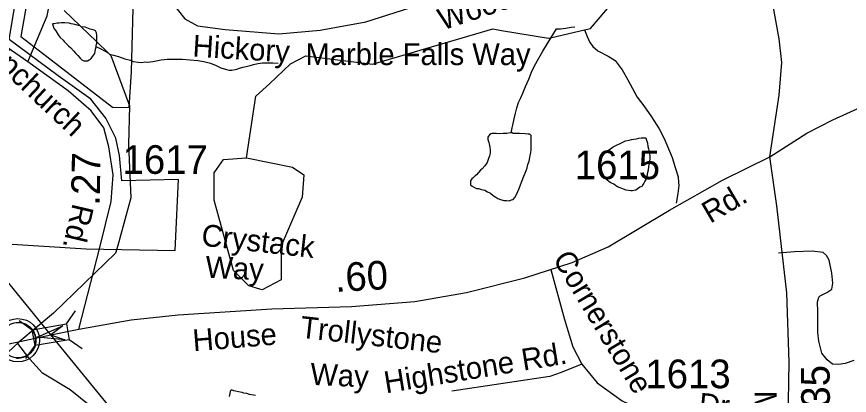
# Model space of a CAD drawing. Extents: x 2001466 to 2224147, y 644118 to 847247.
# Drawn here: x 2042019 to 2045649, y 741960 to 743610 of the extents above; entities that cross this region are included whole.
import ezdxf

# ---------------------------------------------------------------- set-up
doc = ezdxf.new("R2010")
doc.units = 0
for name, color, linetype in [('Exist Boundary Political City Limit New Hole', 7, 'Continuous'), ('Exist Civil Demographics Community CELL', 7, 'Continuous'), ('Exist Hydrographic Misc Water Feature', 7, 'Continuous'), ('Exist Railroad Mainline', 7, 'Continuous'), ('Exist Road Non-System Type 51', 7, 'Continuous'), ('Exist Road Non-System Type 51 Label', 7, 'Continuous'), ('Exist Road Secondary Mileage Hundredths English Label', 7, 'Continuous'), ('Exist Road Secondary Structure Standard Bridge Attributed CELL', 7, 'Continuous'), ('Exist Road Secondary Structure Standard Bridge CELL', 7, 'Continuous'), ('Exist Road Secondary Type 51 Attributed', 7, 'Continuous'), ('Exist Road Secondary Type 51 Label', 7, 'Continuous'), ('Exist Road Secondary Type 51 Number Label', 7, 'Continuous'), ('Exist Road Secondary Type 51 Undivided 4 Lane Attributed', 7, 'Continuous'), ('Map Preparation Boundary City Limit Buffer Line', 7, 'Continuous')]:
    doc.layers.add(name, color=color, linetype=linetype)

msp = doc.modelspace()

# ---------------------------------------------------------------- linework, layer by layer
at = {"layer": 'Exist Boundary Political City Limit New Hole'}
for points in [[(2042000, 742618.4), (2042322.5, 742598.9), (2042710.2, 742591), (2042724.2, 742900.7), (2042478.2, 742895.2), (2042467.4, 743004.5), (2042450.9, 743081), (2042407.2, 743168.4), (2042341.6, 743250.4), (2042199.4, 743352), (2041986.2, 743510.4), (2042029.9, 743772.8), (2042095.5, 744268.3), (2042161.1, 744771), (2042172.1, 744967.8), (2042183, 745060.6), (2042161.1, 745175.4), (2042102, 745400.8), (2042016.6, 745812.1)], [(2042437.2, 743215.5), (2042509.4, 743213.8), (2042519.4, 743370.3), (2042571.2, 745305.6), (2042565.8, 745524.2), (2042155.6, 745513.2), (2042204.9, 745283.8), (2042254.1, 745130.8), (2042259.6, 745037.9), (2042243.1, 744819.2), (2042204.9, 744589.8), (2042128.4, 744040.6), (2042096.6, 743864.2), (2042037.2, 743523.8), (2042149.8, 743436.3), (2042437.2, 743215.5)]]:
    msp.add_lwpolyline(points, dxfattribs=at)
at = {"layer": 'Exist Civil Demographics Community CELL'}
msp.add_lwpolyline([(2042016.4, 742277.5), (2042022.8, 742277.8), (2042027.2, 742277.7), (2042032.9, 742277.4), (2042037.8, 742276.7), (2042042.7, 742275.7), (2042047.7, 742274.3), (2042052.8, 742272.3), (2042059.5, 742269.4), (2042065.8, 742265.9), (2042070.8, 742262.4), (2042076, 742258.3), (2042079.3, 742255.2), (2042083.4, 742250.8), (2042087.3, 742246.1), (2042090.4, 742241.5), (2042093.5, 742236.5), (2042095.9, 742231.4), (2042098, 742226.4), (2042099.5, 742221.3), (2042100.8, 742216.8), (2042101.9, 742210.7), (2042102.5, 742206), (2042102.8, 742200), (2042102.6, 742194.2), (2042102, 742188.5), (2042101.1, 742183.1), (2042099.5, 742176.9), (2042097.6, 742171), (2042095.3, 742166), (2042092.1, 742160), (2042088.8, 742154.7), (2042085.4, 742150), (2042081.2, 742145.2), (2042075.9, 742140.3), (2042070.9, 742136.1), (2042065.9, 742132.7), (2042061.5, 742130.2), (2042054.7, 742127), (2042047.6, 742124.2), (2042041.6, 742122.8), (2042035, 742121.5), (2042030.6, 742121), (2042026.1, 742120.7), (2042020.5, 742120.7), (2042016.2, 742121.2)], dxfattribs=at)
for centre, radius in [((2042024.5, 742199.8), 94.3), ((2042024.2, 742200.1), 76.7)]:
    msp.add_circle(centre, radius, dxfattribs=at)
at = {"layer": 'Exist Hydrographic Misc Water Feature'}
for p, q in [((2042226.3, 743636.7), (2042296.4, 743569.6)), ((2042226.3, 743636.7), (2042296.4, 743569.6)), ((2042177.1, 743579.5), (2042175, 743576.8)), ((2042177.1, 743579.5), (2042175, 743576.8)), ((2042175, 743576.8), (2042178.9, 743564.7)), ((2042175, 743576.8), (2042178.9, 743564.7)), ((2042203.3, 743581.7), (2042196.1, 743581.6)), ((2042203.3, 743581.7), (2042196.1, 743581.6)), ((2042332.3, 743534.8), (2042368.6, 743500)), ((2042332.3, 743534.8), (2042368.6, 743500)), ((2044351.9, 743519.3), (2044494.7, 743552.3)), ((2042221.6, 743507.4), (2042226.5, 743502.4)), ((2042221.6, 743507.4), (2042226.5, 743502.4)), ((2042367.8, 743494), (2042368.6, 743500)), ((2042367.8, 743494), (2042368.6, 743500)), ((2042368.6, 743500), (2042419.4, 743451.2)), ((2042368.6, 743500), (2042419.4, 743451.2)), ((2042363.2, 743468.3), (2042364.9, 743478)), ((2042363.2, 743468.3), (2042364.9, 743478)), ((2042364.9, 743478), (2042366.1, 743483.4)), ((2042364.9, 743478), (2042366.1, 743483.4)), ((2042419.4, 743451.2), (2042423.7, 743447)), ((2042419.4, 743451.2), (2042423.7, 743447)), ((2042423.7, 743447), (2042419.4, 743451.2))]:
    msp.add_line(p, q, dxfattribs=at)
for points in [[(2044494.7, 743552.3), (2044520.2, 743558.2), (2044645.1, 743706.5), (2044753.1, 743924.1), (2044794.1, 744166.1), (2044935.2, 744422.4), (2044909.2, 744780.6)], [(2042196.1, 743581.6), (2042183, 743579.6), (2042177.1, 743579.5)], [(2042196.1, 743581.6), (2042183, 743579.6), (2042177.1, 743579.5)], [(2042247.2, 743581.4), (2042229.1, 743583.8), (2042212.9, 743583.9), (2042203.3, 743581.7)], [(2042247.2, 743581.4), (2042229.1, 743583.8), (2042212.9, 743583.9), (2042203.3, 743581.7)], [(2042265, 743577.8), (2042256.8, 743579.6), (2042247.2, 743581.4)], [(2042265, 743577.8), (2042256.8, 743579.6), (2042247.2, 743581.4)], [(2042296.4, 743569.6), (2042289.2, 743571.9), (2042273, 743575.8), (2042265, 743577.8)], [(2042296.4, 743569.6), (2042289.2, 743571.9), (2042273, 743575.8), (2042265, 743577.8)], [(2042296.4, 743569.6), (2042299.9, 743566.2), (2042332.3, 743534.8)], [(2042296.4, 743569.6), (2042299.9, 743566.2), (2042332.3, 743534.8)], [(2042368.6, 743500), (2042369.2, 743515.9), (2042369, 743528.1), (2042367.1, 743539.8), (2042363, 743548.1), (2042357.3, 743551.8), (2042339.3, 743555.8), (2042317.1, 743564), (2042299.9, 743566.2), (2042296.4, 743569.6)], [(2042178.9, 743564.7), (2042183, 743557.6), (2042189.2, 743547.7)], [(2042178.9, 743564.7), (2042183, 743557.6), (2042189.2, 743547.7)], [(2042189.2, 743547.7), (2042199.2, 743531.6), (2042209.3, 743519.7), (2042221.6, 743507.4)], [(2042189.2, 743547.7), (2042199.2, 743531.6), (2042209.3, 743519.7), (2042221.6, 743507.4)], [(2043120.6, 743318.1), (2043212.2, 743404.4), (2043279.2, 743439.1), (2043570.2, 743403.6), (2044095.1, 743557), (2044133.3, 743550.5)], [(2044133.3, 743550.5), (2044337.1, 743515.9), (2044351.9, 743519.3)], [(2044175.5, 743103.6), (2044179.6, 743125.3), (2044181.6, 743137.5), (2044187.6, 743165.4), (2044193.7, 743189.2), (2044199.5, 743213.5), (2044207.3, 743235.4), (2044215.5, 743253.3), (2044225.3, 743277.4), (2044237.2, 743305.5), (2044251.2, 743337.5), (2044263.5, 743367.7), (2044274.9, 743393.5), (2044289.1, 743419.4), (2044312.7, 743459.6), (2044332.8, 743493.5), (2044372.8, 743557.6)], [(2044372.8, 743557.6), (2044390.6, 743557.7), (2044412.7, 743559.7), (2044436.7, 743563.7), (2044452.7, 743565.7)], [(2042226.5, 743502.4), (2042235.1, 743493.7), (2042245.1, 743483.6), (2042255.4, 743473.7), (2042266.5, 743461.6)], [(2042226.5, 743502.4), (2042235.1, 743493.7), (2042245.1, 743483.6), (2042255.4, 743473.7), (2042266.5, 743461.6)], [(2042266.5, 743461.6), (2042277.3, 743450), (2042285.3, 743440.3)], [(2042266.5, 743461.6), (2042277.3, 743450), (2042285.3, 743440.3)], [(2042359.4, 743450), (2042361.4, 743457.9), (2042363.2, 743468.3)], [(2042359.4, 743450), (2042361.4, 743457.9), (2042363.2, 743468.3)], [(2042419.4, 743451.2), (2042387.2, 743468), (2042364.9, 743478)], [(2042419.4, 743451.2), (2042387.2, 743468), (2042364.9, 743478)], [(2042366.1, 743483.4), (2042367.1, 743489.9), (2042367.8, 743494)], [(2042366.1, 743483.4), (2042367.1, 743489.9), (2042367.8, 743494)], [(2042285.3, 743440.3), (2042295.2, 743429.8), (2042298.9, 743426.3)], [(2042285.3, 743440.3), (2042295.2, 743429.8), (2042298.9, 743426.3)], [(2042298.9, 743426.3), (2042303.4, 743422.1), (2042311.6, 743418), (2042319.2, 743418), (2042327.4, 743418), (2042335.4, 743421.9), (2042340.3, 743425.6)], [(2042298.9, 743426.3), (2042303.4, 743422.1), (2042311.6, 743418), (2042319.2, 743418), (2042327.4, 743418), (2042335.4, 743421.9), (2042340.3, 743425.6)], [(2042340.3, 743425.6), (2042343.4, 743427.9), (2042349.3, 743435.9), (2042355.5, 743443.8), (2042359.4, 743450)], [(2042340.3, 743425.6), (2042343.4, 743427.9), (2042349.3, 743435.9), (2042355.5, 743443.8), (2042359.4, 743450)], [(2042423.7, 743447), (2042441.4, 743442.1), (2042463.3, 743435.9), (2042491, 743426.1), (2042515.6, 743420.3), (2042527.3, 743414.1), (2042549, 743412.4), (2042565.2, 743410.3), (2042577.1, 743412.6), (2042589, 743412.4), (2042613.2, 743414.4), (2042649.3, 743422.3), (2042675.1, 743424.5), (2042701.6, 743424.5), (2042741.6, 743424.5), (2042775.2, 743422.7), (2042809.4, 743418.7), (2042835.1, 743414.8), (2042863.6, 743406.8), (2042889, 743396.9), (2042909.1, 743387), (2042933.3, 743379.2), (2042945.2, 743377), (2042957.3, 743377.2), (2042971, 743379.2), (2042979, 743381.2), (2042991.1, 743385.1), (2043005.1, 743389.4), (2043019.4, 743393.4), (2043037.5, 743397.1), (2043051.2, 743401.1), (2043071.1, 743405.4), (2043091.4, 743409.2), (2043109.2, 743409.4), (2043135.1, 743409.5), (2043159.5, 743407.4)], [(2042423.7, 743447), (2042430.1, 743440.9), (2042510.5, 743221.1), (2042506.2, 743053)], [(2042423.7, 743447), (2042430.1, 743440.9), (2042510.5, 743221.1), (2042506.2, 743053)], [(2043021.3, 742994.9), (2043062.3, 743263.1), (2043120.6, 743318.1)], [(2044175.5, 743103.6), (2044171.8, 743103.3), (2044155.6, 743101.3), (2044139.4, 743101.3), (2044123.4, 743099.3), (2044109.7, 743101.4), (2044099.6, 743101.3), (2044091.4, 743101.3), (2044085.7, 743099.4), (2044079.9, 743095.4), (2044075.4, 743089.1), (2044073.6, 743085.4), (2044073.6, 743081.3), (2044073.6, 743075.2), (2044077.9, 743061.2), (2044079.5, 743055.2), (2044081.8, 743041.1), (2044083.8, 743029.4), (2044083.8, 743015.2), (2044079.7, 743003.3), (2044075.6, 742991.4), (2044073.8, 742983.1), (2044070.1, 742975.2), (2044059.6, 742959.3), (2044048, 742947.3), (2044041.8, 742941.3), (2044032, 742931), (2044024, 742921.3), (2044017.8, 742917), (2044010.2, 742909.2), (2044004.1, 742903.2), (2043998.1, 742895.2), (2043998.1, 742885.1), (2043997.9, 742877), (2044004.3, 742871.1), (2044014.3, 742865.1), (2044024.2, 742861.2), (2044032.4, 742861.2), (2044046.1, 742857.1), (2044060.3, 742853.3), (2044071.9, 742847.1), (2044084.2, 742841.2), (2044096.1, 742831.3), (2044108, 742823.4), (2044116.4, 742817.2), (2044128.1, 742813.4), (2044142.3, 742809.2), (2044154.2, 742809.5), (2044166.3, 742807.6), (2044176.1, 742811.4), (2044184.1, 742813.4), (2044190.3, 742821.4), (2044196.2, 742831.5), (2044204.4, 742847.7), (2044209.9, 742861.5), (2044216.1, 742877.6), (2044230, 742915.6), (2044236, 742927.7), (2044240.1, 742939.6), (2044244.2, 742951.6), (2044247.9, 742965.6), (2044254, 742979.7), (2044255.7, 742995.7), (2044257.9, 743005.5), (2044260, 743017.8), (2044261.8, 743029.6), (2044261.6, 743043.4), (2044261.8, 743057.6), (2044261.6, 743063.7), (2044261.4, 743073.5), (2044261.4, 743085.7), (2044261.6, 743091.7), (2044259.8, 743095.7), (2044255.7, 743097.5), (2044249.7, 743097.6), (2044235.6, 743099.3), (2044211.8, 743101.3), (2044197.6, 743101.4), (2044183.7, 743101.5), (2044179.4, 743103.4), (2044175.5, 743103.6)], [(2044633.8, 743050.3), (2044637.5, 743052.2), (2044643.8, 743054.4), (2044655.9, 743060.3), (2044673.4, 743068.6), (2044689.8, 743072.2), (2044699.4, 743074.4), (2044709.7, 743076.5), (2044721.8, 743078.3), (2044731.4, 743080.5), (2044743.7, 743082.7), (2044753.9, 743082.3), (2044761.5, 743082.4), (2044765.4, 743072.5), (2044769.9, 743058.4), (2044771.4, 743044.4), (2044773.6, 743034.7), (2044775.9, 743022.6), (2044777.5, 743012.6), (2044779.8, 743002.6), (2044779.8, 742998.5), (2044779.6, 742994.5), (2044777.9, 742976.5), (2044773.6, 742956.4), (2044772, 742940.5), (2044767.9, 742924.5), (2044767.9, 742918.8), (2044764, 742908.4), (2044761.9, 742900.6), (2044758, 742892.7), (2044753.9, 742884.4), (2044748, 742876.4), (2044744.1, 742870.5), (2044736.1, 742866.4), (2044730, 742862.5), (2044723.8, 742858.5), (2044718.1, 742854.5), (2044710.1, 742852.5), (2044704.1, 742850.5), (2044696.1, 742850.6), (2044686.3, 742852.5), (2044676, 742854.4), (2044664.3, 742858.2), (2044650, 742864.5), (2044637.9, 742868.3), (2044629.9, 742874.4), (2044622.1, 742880.5), (2044609.8, 742886.4), (2044602, 742890.4), (2044592, 742898.4), (2044586, 742904.2), (2044581.9, 742912.1), (2044576, 742922.4), (2044569.8, 742936.3), (2044568, 742946.2), (2044565.9, 742956.3), (2044565.5, 742972.2), (2044568, 742984.4), (2044569.6, 742994.3), (2044573.9, 743004.2), (2044579.9, 743012.2), (2044586, 743018.2), (2044595.9, 743026.4), (2044607.7, 743034.4), (2044619.6, 743042.3), (2044633.8, 743050.3)], [(2042506.2, 743053), (2042516.4, 742821), (2042459.4, 742612.8)], [(2042506.2, 743053), (2042516.4, 742821), (2042459.4, 742612.8)], [(2043078.4, 742422.6), (2043031.1, 742436.9), (2042964.3, 742503.9), (2042880.2, 742810.8), (2042880.2, 742928.9), (2042921.2, 742987.1), (2043021.3, 742994.9)], [(2043021.3, 742994.9), (2043221.2, 742954.7), (2043271.2, 742920.9), (2043263.2, 742822.7), (2043172.2, 742611.2), (2043172.2, 742463.6), (2043089.1, 742419.3), (2043078.4, 742422.6)], [(2042459.4, 742612.8), (2042450.2, 742579.2), (2042180.1, 742317.3), (2042028, 742191.3)], [(2042028, 742191.3), (2041912.1, 742083.4), (2041857.2, 742015.1)], [(2042028, 742191.3), (2041912.1, 742083.4), (2041857.2, 742015.1)], [(2043060, 741959.3), (2043034, 741963.3), (2043021.9, 741967.5), (2043009.8, 741969.3), (2043002, 741971.3), (2042986.2, 741975.4), (2042973.7, 741977.3), (2042966.1, 741979.2), (2042956.1, 741983.2), (2042952, 741981.4), (2042949.9, 741977.2), (2042947.8, 741967.4), (2042945.8, 741955.1)]]:
    msp.add_lwpolyline(points, dxfattribs=at)
at = {"layer": 'Exist Railroad Mainline'}
for points in [[(2042168.4, 742223.3), (2041952.4, 742488.1), (2041659.7, 742846.1), (2041326.1, 743256.9), (2040896.8, 743779.7), (2040573, 744178.3), (2040249, 744573), (2039931, 744961.5), (2039509.3, 745470.1), (2039397.2, 745607.9), (2039236.2, 745805.7), (2039037.3, 746053.8), (2038950.1, 746166.4), (2038906.7, 746222.5), (2038819.4, 746352.3), (2038757.4, 746451.6), (2038715, 746532.4), (2038669.3, 746641.4), (2038629.3, 746738.2), (2038598.9, 746818.8), (2038578.8, 746911.2), (2038562.5, 746995.6), (2038532.2, 747118.8), (2038517.6, 747246.1)], [(2042705.7, 741570.6), (2042624.1, 741668.8), (2042440.2, 741890.1), (2042168.4, 742223.3)]]:
    msp.add_lwpolyline(points, dxfattribs=at)
at = {"layer": 'Exist Road Non-System Type 51'}
for points in [[(2042067, 743413.5), (2042152.3, 743613.5), (2042197.6, 743840.2), (2042209.6, 744546.9), (2042210.3, 744990.7), (2042197, 745124), (2042151.7, 745345.4), (2042084.5, 745642.5), (2042039.4, 745913), (2041973.4, 746227.9), (2041971.8, 746332.5), (2041991.1, 746517.7), (2042052.3, 747029.8), (2042073.5, 747277.3)], [(2042841.1, 744105.1), (2042720, 743973.4), (2042698.9, 743936.5), (2042683.1, 743873.2), (2042683.1, 743717.7), (2042696.3, 743669.8), (2042751.6, 743601.3), (2042806.9, 743569.6), (2042928, 743553.8), (2043162.4, 743535.4), (2043341.5, 743551.2), (2043541.6, 743588.1), (2043765.4, 743659.2)], [(2044494.7, 743552.3), (2044505.7, 743523.9), (2044517.2, 743497.7), (2044527.5, 743483.8)], [(2044527.5, 743483.8), (2044530.8, 743479.4), (2044552.4, 743460.9), (2044598, 743438), (2044627.6, 743419.4), (2044658.8, 743378.8), (2044683.8, 743334.2), (2044724.3, 743259.4), (2044753.5, 743220.8), (2044786.6, 743174.1), (2044819.5, 743121.5), (2044842.6, 743079), (2044876.9, 742996.3), (2044891.9, 742948), (2044903.2, 742911.7), (2044904.7, 742887.7), (2044906.4, 742873.7), (2044901.7, 742839.8), (2044894.9, 742797.9)], [(2045668.9, 742112), (2045630.6, 742098.8), (2045602.5, 742093.4), (2045576.5, 742095.9), (2045552.9, 742114.4), (2045529.5, 742142.9), (2045516.6, 742195.2), (2045511.4, 742233.3), (2045511.2, 742323.3), (2045510.1, 742367.3), (2045516.5, 742387.2), (2045522.6, 742393), (2045550.9, 742408.5), (2045573.2, 742422), (2045577.7, 742447.9), (2045572.6, 742492), (2045561.8, 742548.3), (2045550.2, 742568.5), (2045534.5, 742582.8), (2045486.6, 742587.8), (2045410.5, 742585.3), (2045340.4, 742578.8)], [(2044347.2, 742508), (2044407.3, 742290.9), (2044443.6, 742170.7), (2044482.8, 742095.2)], [(2044482.8, 742095.2), (2044393.4, 742058.8), (2044343.1, 742042), (2043915.5, 741977.7)], [(2044482.8, 742095.2), (2044549.8, 742014.1), (2044658.8, 741935.8), (2044851.6, 741843.5), (2044924.3, 741823.9), (2045117.1, 741810)]]:
    msp.add_lwpolyline(points, dxfattribs=at)
at = {"layer": 'Exist Road Secondary Structure Standard Bridge Attributed CELL'}
msp.add_lwpolyline([(2042229.4, 742201), (2042108.2, 742213.8), (2042219.6, 742263.3), (2042168.4, 742223.3)], close=True, dxfattribs=at)
at = {"layer": 'Exist Road Secondary Structure Standard Bridge CELL'}
for p, q in [((2042235.8, 742271.4), (2042275.5, 742327.8)), ((2042030.5, 742285.4), (2042086.9, 742245.7)), ((2042247.7, 742203.4), (2042304.1, 742163.7)), ((2042059.4, 742119.7), (2042099, 742176.2))]:
    msp.add_line(p, q, dxfattribs=at)
msp.add_lwpolyline([(2042086.9, 742245.7), (2042235.8, 742271.7), (2042247.9, 742202.1), (2042099, 742176.2)], close=True, dxfattribs=at)
at = {"layer": 'Exist Road Secondary Type 51 Attributed'}
for points in [[(2045302, 742999.8), (2045343.9, 743267.6), (2045355.1, 743410.9), (2045343.9, 743514), (2045316.5, 743657.3), (2045183, 744157.3), (2045108.9, 744435.9), (2044962.5, 744969), (2044893.3, 745330.5), (2044878.8, 745528.6), (2044870.8, 745899), (2044882, 746513.3), (2044899.7, 747341.1)], [(2042289.6, 742248.2), (2042382.2, 742604.5), (2042430.5, 742804.1), (2042440.1, 742920.1), (2042420.8, 743042.5), (2042398.3, 743126.2), (2042343.6, 743200.3), (2042243.8, 743286.5), (2042067, 743413.5), (2041068.3, 744108.2), (2040406, 744569.1), (2040251.6, 744701.2), (2040134.1, 744825.2), (2039812.2, 745202.8), (2039593.4, 745465.3), (2039157.3, 746004), (2038893.4, 746341.4), (2038816.1, 746478.3), (2038734, 746650.6), (2038640.6, 746914.5), (2038599.1, 747103.5), (2038580.7, 747252.6)], [(2042289.6, 742248.2), (2042518.1, 742288.4), (2042722.4, 742311), (2043131.2, 742336.7), (2043478.8, 742346.4), (2043755.6, 742368.9), (2043980.8, 742408.4), (2044235.1, 742471.2), (2044441.1, 742538.8), (2044597.2, 742606.5), (2044865.9, 742766.7), (2045096, 742897.1), (2045302, 742999.8)], [(2045025.3, 739692.1), (2045105.7, 739930.5), (2045211.9, 740229.2), (2045252.2, 740430.5), (2045294, 740855.6), (2045355.1, 741378.2), (2045382.5, 741848.4), (2045387.3, 742103.7), (2045376.1, 742406.4), (2045332.6, 742785.7), (2045302, 742999.8)], [(2042168.4, 742223.3), (2042289.6, 742248.2)], [(2038319.1, 741664.8), (2038454.2, 741696.8), (2038648.9, 741731.8), (2038792.8, 741768.3), (2038964.4, 741829), (2039144.7, 741903.6), (2039318.9, 741972.8), (2039470.2, 742008.2), (2039624.7, 742024.3), (2039924, 742040.4), (2040371.4, 742050.1), (2040965.2, 742067), (2041256.4, 742076.7), (2041665.2, 742128.2), (2041855.1, 742158), (2042019.2, 742191.8)], [(2042019.2, 742191.8), (2042168.4, 742223.3)], [(2042643.6, 740419.2), (2042654.9, 740755.8), (2042654.9, 741148.7), (2042658.1, 741384.7), (2042640.4, 741491.7), (2042580.8, 741619), (2042479.5, 741751), (2042342.7, 741910.4), (2042252.6, 741982.9), (2042131.9, 742056.2), (2042077.1, 742117.4), (2042019.2, 742191.8)]]:
    msp.add_lwpolyline(points, dxfattribs=at)
at = {"layer": 'Exist Road Secondary Type 51 Undivided 4 Lane Attributed'}
msp.add_lwpolyline([(2045302, 742999.8), (2045463.4, 743101.7), (2045576.6, 743160.7), (2045699.4, 743216), (2045806.4, 743246.1), (2045912.1, 743261.3), (2046129.2, 743290.5), (2046357.5, 743321.2), (2046634.4, 743367), (2046954.5, 743446.2), (2047184.9, 743498.9)], dxfattribs=at)
at = {"layer": 'Map Preparation Boundary City Limit Buffer Line'}
for points in [[(2042000, 742618.4), (2042322.5, 742598.9), (2042710.2, 742591), (2042724.2, 742900.7), (2042478.2, 742895.2), (2042467.4, 743004.5), (2042450.9, 743081), (2042407.2, 743168.4), (2042341.6, 743250.4), (2042199.4, 743352), (2041986.2, 743510.4), (2042029.9, 743772.8), (2042095.5, 744268.3), (2042161.1, 744771), (2042172.1, 744967.8), (2042183, 745060.6), (2042161.1, 745175.4), (2042102, 745400.8), (2042016.6, 745812.1)], [(2042437.2, 743215.5), (2042509.4, 743213.8), (2042519.4, 743370.3), (2042571.2, 745305.6), (2042565.8, 745524.2), (2042155.6, 745513.2), (2042204.9, 745283.8), (2042254.1, 745130.8), (2042259.6, 745037.9), (2042243.1, 744819.2), (2042204.9, 744589.8), (2042128.4, 744040.6), (2042096.6, 743864.2), (2042037.2, 743523.8), (2042149.8, 743436.3), (2042437.2, 743215.5)]]:
    msp.add_lwpolyline(points, dxfattribs=at)

# ---------------------------------------------------------------- texts
at = {"layer": 'Exist Road Non-System Type 51 Label'}
for s, rotation, p in [('Wood', 18.4182, (2043875.5, 743549.4)), ('Hickory', 356.4544, (2042783.9, 743436.6)), ('Crystack', 353.6578, (2042821.1, 742612.6)), ('Way', 357.3968, (2042840.2, 742472.4)), ('Cornerstone', 301.1171, (2044353.8, 742555)), ('Trollystone', 353.6578, (2043251.5, 742211.3)), ('Highstone Rd.', 9.3351, (2043628.8, 741968.2)), ('Way', 357.3968, (2043297.6, 742005.5)), ('Dr.', 355.0699, (2044990.4, 741876.3))]:
    msp.add_text(s, height=95, rotation=rotation, dxfattribs=at).set_placement(p)
msp.add_text('Marble Falls Way', height=95, dxfattribs=at).set_placement((2043278.4, 743399.1))
at = {"layer": 'Exist Road Secondary Mileage Hundredths English Label'}
for s, rotation, p in [('.27', 88.8267, (2042380.5, 742785.2)), ('.60', 3.2844, (2043409.1, 742409.8)), ('.35', 90.5385, (2045565.2, 741859.9))]:
    msp.add_text(s, height=125, rotation=rotation, dxfattribs=at).set_placement(p)
at = {"layer": 'Exist Road Secondary Type 51 Label'}
for s, rotation, p in [('Upchurch', 316.6879, (2041867.5, 743454.5)), ('Rd.', 30.4004, (2045042.5, 742707.1)), ('Rd.', 256.8145, (2042264, 742799.7)), ('House', 4.6543, (2042789.9, 742151.3)), ('Morrisville', 269.8418, (2045236.8, 741979.8))]:
    msp.add_text(s, height=95, rotation=rotation, dxfattribs=at).set_placement(p)
at = {"layer": 'Exist Road Secondary Type 51 Number Label'}
for s, p in [('1617', (2042480.7, 742924.9)), ('1615', (2044452.1, 742901.7)), ('1613', (2044759.9, 741990.6))]:
    msp.add_text(s, height=125, dxfattribs=at).set_placement(p)

doc.saveas('drawing.dxf')
